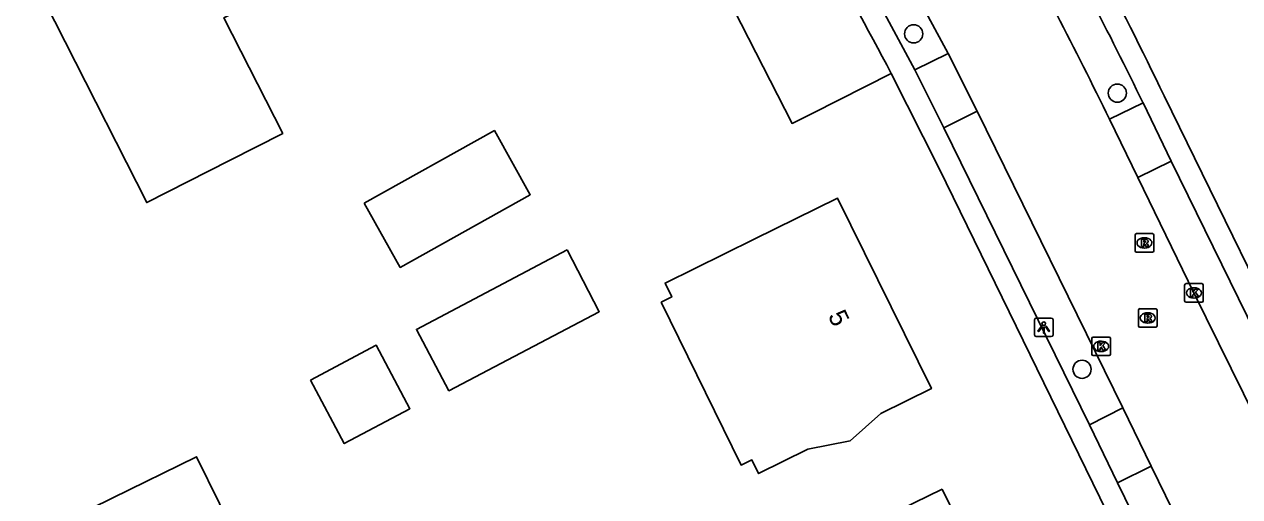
# Model space of a CAD drawing. Extents: x 160457 to 162082, y 388340 to 389736.
# Drawn here: x 160930.4 to 160995.9, y 389185.7 to 389211.1 of the extents above; entities that cross this region are included whole.
import ezdxf

# ---------------------------------------------------------------- set-up
doc = ezdxf.new("R2010")
doc.units = 0
for name, color, linetype in [('IMGEO_Boom', 7, 'Continuous'), ('IMGEO_Groenvoorziening', 7, 'Continuous'), ('IMGEO_Hek', 7, 'Continuous'), ('IMGEO_Kolk', 7, 'Continuous'), ('IMGEO_Lichtpunt', 7, 'Continuous'), ('IMGEO_Pand', 7, 'Continuous'), ('IMGEO_Pand_nummerreeks', 7, 'Continuous'), ('IMGEO_Rijbaan_lokaal_gesloten', 7, 'Continuous'), ('IMGEO_Rioolput', 7, 'Continuous'), ('IMGEO_Voetpad_open', 7, 'Continuous')]:
    doc.layers.add(name, color=color, linetype=linetype)

msp = doc.modelspace()

# ---------------------------------------------------------------- linework, layer by layer
at = {"layer": 'IMGEO_Boom'}
for centre in [(160978.32, 389210.578), (160989.283, 389207.39), (160987.385, 389192.532)]:
    msp.add_circle(centre, 0.489, dxfattribs=at)
at = {"layer": 'IMGEO_Groenvoorziening'}
msp.add_lwpolyline([(160969.026, 389211.114), (160971.771, 389205.758), (160972.884, 389206.319), (160977.108, 389208.451)], dxfattribs=at)
at = {"layer": 'IMGEO_Hek'}
msp.add_lwpolyline([(160941.881, 389264.074), (160969.026, 389211.114), (160971.771, 389205.758)], dxfattribs=at)
at = {"layer": 'IMGEO_Kolk'}
for p, q in [((160992.908, 389196.212), (160992.908, 389197.064)), ((160992.983, 389197.138), (160993.835, 389197.138)), ((160993.396, 389196.918), (160993.421, 389196.918)), ((160993.909, 389197.064), (160993.909, 389196.212)), ((160993.835, 389196.138), (160992.983, 389196.138)), ((160993.419, 389196.358), (160993.394, 389196.358)), ((160987.914, 389193.339), (160987.914, 389194.191)), ((160987.989, 389194.265), (160988.841, 389194.265)), ((160988.915, 389194.191), (160988.915, 389193.339)), ((160988.425, 389193.485), (160988.4, 389193.485)), ((160988.402, 389194.045), (160988.427, 389194.045)), ((160988.841, 389193.265), (160987.989, 389193.265))]:
    msp.add_line(p, q, dxfattribs=at)
for points in [[(160992.908, 389196.212), (160992.908, 389197.064)], [(160992.983, 389197.138), (160993.835, 389197.138)], [(160993.229, 389196.838), (160993.352, 389196.838), (160993.352, 389196.687), (160993.482, 389196.838), (160993.646, 389196.838), (160993.5, 389196.687), (160993.653, 389196.438), (160993.501, 389196.438), (160993.416, 389196.602), (160993.352, 389196.535), (160993.352, 389196.438), (160993.229, 389196.438), (160993.229, 389196.838)], [(160993.909, 389197.064), (160993.909, 389196.212)], [(160993.835, 389196.138), (160992.983, 389196.138)], [(160987.914, 389193.339), (160987.914, 389194.191)], [(160987.989, 389194.265), (160988.841, 389194.265)], [(160988.915, 389194.191), (160988.915, 389193.339)], [(160988.235, 389193.965), (160988.358, 389193.965), (160988.358, 389193.814), (160988.488, 389193.965), (160988.652, 389193.965), (160988.506, 389193.814), (160988.659, 389193.565), (160988.507, 389193.565), (160988.422, 389193.729), (160988.358, 389193.662), (160988.358, 389193.565), (160988.235, 389193.565), (160988.235, 389193.965)], [(160988.841, 389193.265), (160987.989, 389193.265)]]:
    msp.add_lwpolyline(points, dxfattribs=at)
for centre, start, end in [((160992.985, 389197.062), 91.55205, 178.44795), ((160992.985, 389197.062), 91.55205, 178.44795), ((160993.833, 389197.062), 1.55205, 88.44795), ((160993.833, 389197.062), 1.55205, 88.44795), ((160992.985, 389196.214), 181.55205, 268.44795), ((160992.985, 389196.214), 181.55205, 268.44795), ((160993.833, 389196.214), 271.55205, 358.44795), ((160993.833, 389196.214), 271.55205, 358.44795), ((160987.991, 389194.189), 91.55205, 178.44795), ((160987.991, 389194.189), 91.55205, 178.44795), ((160988.839, 389194.189), 1.55205, 88.44795), ((160988.839, 389194.189), 1.55205, 88.44795), ((160987.991, 389193.341), 181.55205, 268.44795), ((160987.991, 389193.341), 181.55205, 268.44795), ((160988.839, 389193.341), 271.55205, 358.44795), ((160988.839, 389193.341), 271.55205, 358.44795)]:
    msp.add_arc(centre, 0.0765, start, end, dxfattribs=at)
for centre, major_axis, ratio, start_param, end_param in [((160993.395, 389196.638), (-0.387, 0.002), 0.722429, 4.712389, 7.853982), ((160993.42, 389196.638), (-0.39, 0.002), 0.717154, 1.570796, 4.712389), ((160988.401, 389193.765), (-0.387, 0.002), 0.722429, 4.712389, 7.853982), ((160988.426, 389193.765), (-0.39, 0.002), 0.717154, 1.570796, 4.712389)]:
    msp.add_ellipse(centre, major_axis=major_axis, ratio=ratio, start_param=start_param, end_param=end_param, dxfattribs=at)
at = {"layer": 'IMGEO_Lichtpunt'}
for p, q in [((160984.825, 389195.188), (160984.825, 389194.381)), ((160984.825, 389195.188), (160984.825, 389194.381)), ((160985.727, 389195.283), (160984.919, 389195.283)), ((160985.727, 389195.283), (160984.919, 389195.283)), ((160985.821, 389194.381), (160985.821, 389195.188)), ((160985.821, 389194.381), (160985.821, 389195.188)), ((160984.919, 389194.287), (160985.727, 389194.287)), ((160984.919, 389194.287), (160985.727, 389194.287))]:
    msp.add_line(p, q, dxfattribs=at)
for points in [[(160985.199, 389194.852), (160985.238, 389194.824), (160985.05, 389194.562), (160985.012, 389194.589), (160985.199, 389194.852)], [(160985.301, 389194.804), (160985.348, 389194.804), (160985.348, 389194.482), (160985.301, 389194.482), (160985.301, 389194.804)], [(160985.411, 389194.824), (160985.449, 389194.851), (160985.636, 389194.589), (160985.597, 389194.561), (160985.411, 389194.824)]]:
    msp.add_lwpolyline(points, dxfattribs=at)
msp.add_circle((160985.324, 389194.986), 0.0994, dxfattribs=at)
for centre, start, end in [((160984.919, 389195.188), 90, 180), ((160984.919, 389195.188), 90, 180), ((160985.727, 389195.188), 0, 90), ((160985.727, 389195.188), 0, 90), ((160984.919, 389194.381), 180, 270), ((160984.919, 389194.381), 180, 270), ((160985.727, 389194.381), 270, 0), ((160985.727, 389194.381), 270, 360)]:
    msp.add_arc(centre, 0.0946, start, end, dxfattribs=at)
at = {"layer": 'IMGEO_Pand'}
for points in [[(160941.49, 389203.768), (160937.034, 389201.499), (160923.82, 389227.453), (160931.182, 389231.202), (160934.175, 389225.325), (160938.266, 389227.408), (160940.535, 389222.953), (160945.321, 389213.553), (160941.18, 389211.445), (160944.348, 389205.223), (160941.49, 389203.768)], [(160948.744, 389201.461), (160955.744, 389205.375), (160957.673, 389201.924), (160950.674, 389198.01), (160948.744, 389201.461)], [(160964.721, 389196.144), (160965.297, 389196.427), (160964.934, 389197.165), (160969.74, 389199.527), (160974.227, 389201.731), (160979.271, 389191.489), (160976.546, 389190.15), (160974.901, 389188.688), (160972.63, 389188.226), (160969.969, 389186.918), (160969.607, 389187.656), (160969.031, 389187.373), (160964.721, 389196.144)], [(160959.663, 389198.95), (160961.393, 389195.627), (160953.296, 389191.374), (160951.545, 389194.677), (160959.663, 389198.95)], [(160945.853, 389191.952), (160947.666, 389188.532), (160951.201, 389190.407), (160949.388, 389193.826), (160945.853, 389191.952)], [(160943.416, 389180.281), (160942.82, 389179.988), (160939.74, 389178.478), (160942.572, 389172.705), (160938.465, 389170.69), (160933.975, 389168.488), (160931.88, 389172.748), (160933.301, 389173.44), (160930.626, 389178.934), (160932.424, 389179.809), (160930.677, 389183.397), (160935.167, 389185.599), (160939.713, 389187.829), (160943.416, 389180.281)], [(160979.858, 389186.075), (160984.033, 389177.546), (160985.29, 389178.161), (160987.729, 389173.129), (160983.232, 389170.945), (160982.137, 389170.413), (160981.519, 389171.686), (160977.773, 389169.866), (160975.388, 389174.778), (160974.124, 389174.164), (160970.538, 389181.549), (160975.361, 389183.891), (160979.858, 389186.075)]]:
    msp.add_lwpolyline(points, dxfattribs=at)
at = {"layer": 'IMGEO_Rijbaan_lokaal_gesloten'}
for points in [[(160961.406, 389240.835), (160967.881, 389230.881), (160977.539, 389214.418), (160980.17, 389209.522)], [(160980.17, 389209.522), (160981.745, 389206.414)], [(160981.745, 389206.414), (160989.577, 389190.454)], [(160990.384, 389202.855), (160988.86, 389205.985)], [(160996.736, 389189.888), (160993.411, 389196.638), (160990.384, 389202.855)], [(160989.577, 389190.454), (160991.109, 389187.318)], [(160991.109, 389187.318), (161000, 389169.121), (161005.868, 389157.111)]]:
    msp.add_lwpolyline(points, dxfattribs=at)
msp.add_arc((160748.361, 389088.623), 267.607, 26.01218, 28.71151, dxfattribs=at)
at = {"layer": 'IMGEO_Rioolput'}
for p, q in [((160990.243, 389198.902), (160990.243, 389199.754)), ((160990.318, 389199.828), (160991.17, 389199.828)), ((160990.731, 389199.608), (160990.756, 389199.608)), ((160991.244, 389199.754), (160991.244, 389198.902)), ((160991.17, 389198.828), (160990.318, 389198.828)), ((160990.754, 389199.048), (160990.729, 389199.048)), ((160990.422, 389194.866), (160990.422, 389195.718)), ((160990.497, 389195.792), (160991.349, 389195.792)), ((160990.91, 389195.572), (160990.935, 389195.572)), ((160991.423, 389195.718), (160991.423, 389194.866)), ((160991.349, 389194.792), (160990.497, 389194.792)), ((160990.933, 389195.012), (160990.908, 389195.012))]:
    msp.add_line(p, q, dxfattribs=at)
for points in [[(160990.243, 389198.902), (160990.243, 389199.754)], [(160990.318, 389199.828), (160991.17, 389199.828)], [(160990.832, 389199.526), (160990.58, 389199.528), (160990.58, 389199.128)], [(160990.758, 389199.447), (160990.704, 389199.447), (160990.704, 389199.366)], [(160990.704, 389199.366), (160990.756, 389199.366)], [(160991.244, 389199.754), (160991.244, 389198.902)], [(160991.17, 389198.828), (160990.318, 389198.828)], [(160990.58, 389199.128), (160990.704, 389199.128), (160990.704, 389199.29), (160990.715, 389199.29)], [(160990.762, 389199.261), (160990.833, 389199.128), (160990.973, 389199.128), (160990.908, 389199.254)], [(160990.422, 389194.866), (160990.422, 389195.718)], [(160990.497, 389195.792), (160991.349, 389195.792)], [(160991.011, 389195.49), (160990.759, 389195.492), (160990.759, 389195.092)], [(160991.423, 389195.718), (160991.423, 389194.866)], [(160991.349, 389194.792), (160990.497, 389194.792)], [(160990.759, 389195.092), (160990.883, 389195.092), (160990.883, 389195.254), (160990.894, 389195.254)], [(160990.937, 389195.411), (160990.883, 389195.411), (160990.883, 389195.33)], [(160990.883, 389195.33), (160990.935, 389195.33)], [(160990.941, 389195.225), (160991.012, 389195.092), (160991.152, 389195.092), (160991.087, 389195.218)]]:
    msp.add_lwpolyline(points, dxfattribs=at)
for centre, radius, start, end in [((160990.32, 389199.752), 0.0765, 91.55205, 178.44795), ((160990.32, 389199.752), 0.0765, 91.55205, 178.44795), ((160990.74, 389199.555), 0.19, 274.7715, 282.96867), ((160990.764, 389199.351), 0.0964, 77.00612, 93.18647), ((160990.778, 389199.408), 0.0378, 276.66336, 79.67722), ((160990.831, 389199.416), 0.109, 350.36119, 89.41601), ((160990.829, 389199.416), 0.112, 277.58423, 350.98172), ((160991.168, 389199.752), 0.0765, 1.55205, 88.44795), ((160991.168, 389199.752), 0.0765, 1.55205, 88.44795), ((160990.32, 389198.904), 0.0765, 181.55205, 268.44795), ((160990.32, 389198.904), 0.0765, 181.55205, 268.44795), ((160990.714, 389199.237), 0.0533, 26.02933, 88.69889), ((160990.813, 389199.201), 0.108, 29.51342, 73.79051), ((160991.168, 389198.904), 0.0765, 271.55205, 358.44795), ((160991.168, 389198.904), 0.0765, 271.55205, 358.44795), ((160990.499, 389195.716), 0.0765, 91.55205, 178.44795), ((160990.499, 389195.716), 0.0765, 91.55205, 178.44795), ((160991.01, 389195.38), 0.109, 350.36119, 89.41601), ((160991.347, 389195.716), 0.0765, 1.55205, 88.44795), ((160991.347, 389195.716), 0.0765, 1.55205, 88.44795), ((160990.499, 389194.868), 0.0765, 181.55205, 268.44795), ((160990.499, 389194.868), 0.0765, 181.55205, 268.44795), ((160990.893, 389195.201), 0.0533, 26.02933, 88.69889), ((160990.919, 389195.519), 0.19, 274.7715, 282.96867), ((160990.943, 389195.315), 0.0964, 77.00612, 93.18647), ((160990.957, 389195.372), 0.0378, 276.66336, 79.67722), ((160991.008, 389195.38), 0.112, 277.58423, 350.98172), ((160990.992, 389195.165), 0.108, 29.51342, 73.79051), ((160991.347, 389194.868), 0.0765, 271.55205, 358.44795), ((160991.347, 389194.868), 0.0765, 271.55205, 358.44795)]:
    msp.add_arc(centre, radius, start, end, dxfattribs=at)
for centre, major_axis, ratio, start_param, end_param in [((160990.73, 389199.328), (-0.387, 0.002), 0.722429, 4.712389, 7.853982), ((160990.755, 389199.328), (-0.39, 0.002), 0.717154, 1.570796, 4.712389), ((160990.909, 389195.292), (-0.387, 0.002), 0.722429, 4.712389, 7.853982), ((160990.934, 389195.292), (-0.39, 0.002), 0.717154, 1.570796, 4.712389)]:
    msp.add_ellipse(centre, major_axis=major_axis, ratio=ratio, start_param=start_param, end_param=end_param, dxfattribs=at)
at = {"layer": 'IMGEO_Voetpad_open'}
for points in [[(160978.373, 389208.634), (160980.17, 389209.522)], [(160979.947, 389205.53), (160978.373, 389208.634)], [(160977.108, 389208.451), (160979.695, 389203.341), (161000, 389161.768), (161006.853, 389147.737)], [(160991.801, 389207.247), (161000, 389190.499), (161006.72, 389176.763), (161014.324, 389161.221), (161018.151, 389153.399)], [(160988.86, 389205.985), (160990.674, 389206.858)], [(160990.674, 389206.858), (160992.191, 389203.736)], [(160981.745, 389206.414), (160979.947, 389205.53)], [(160987.781, 389189.536), (160979.947, 389205.53)], [(160992.191, 389203.736), (160990.384, 389202.855)], [(160992.191, 389203.736), (160998.526, 389190.775)], [(160987.781, 389189.536), (160989.577, 389190.454)], [(160989.301, 389186.425), (160987.781, 389189.536)], [(160991.109, 389187.318), (160989.301, 389186.425)], [(161004.056, 389156.228), (161000, 389164.529), (160989.301, 389186.425)]]:
    msp.add_lwpolyline(points, dxfattribs=at)
for centre, radius, start, end in [((160704.935, 389064.76), 308.979, 27.7518, 30.89746), ((160704.38, 389064.476), 308.398, 27.8298, 30.89252), ((160762.172, 389096.315), 255.02, 25.78481, 29.46822), ((160755.021, 389091.962), 262.17, 25.99215, 28.76812)]:
    msp.add_arc(centre, radius, start, end, dxfattribs=at)

# ---------------------------------------------------------------- texts
at = {"layer": 'IMGEO_Pand_nummerreeks'}
msp.add_text('5', height=1, rotation=296.21941, dxfattribs=at).set_placement((160973.685, 389195.408))

doc.saveas('drawing.dxf')
